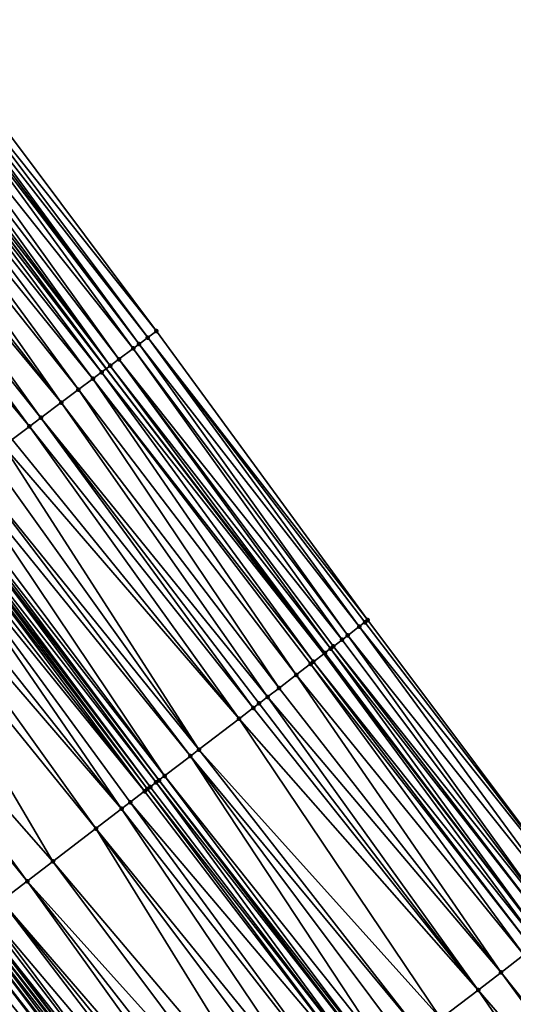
# Model space of a CAD drawing. Header units: feet. Extents: x 2004186 to 2014793, y 836912 to 864902.
# Tile 498 of 656: x 2007168 to 2007195, y 852262 to 852317. Entities that reach past the tile are written whole.
import ezdxf

# ---------------------------------------------------------------- set-up
doc = ezdxf.new("R2010")
doc.units = ezdxf.units.FT
doc.header["$LTSCALE"] = 100
doc.header["$MEASUREMENT"] = 0
for name, color, linetype, lineweight in [('EP_Travel Lane', 5, 'Continuous', 40), ('GPL_Skip Line', 2, 'Continuous', 40), ('Road Shots', 4, 'Continuous', 200), ('Road X-Section', 30, 'Continuous', 13)]:
    doc.layers.add(name, color=color, linetype=linetype, lineweight=lineweight)
doc.layers.add('I-77 SB_MM21-27-Surface-Border', color=7, linetype='Continuous')
doc.layers.add('I-77 SB_MM21-27-Surface-TIN', color=7, linetype='Continuous')

msp = doc.modelspace()

# ---------------------------------------------------------------- linework, layer by layer
at = {"layer": 'EP_Travel Lane'}
for points in [[(2007214.576057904, 852203.6635399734, 437.9141399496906), (2007202.278240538, 852219.5795358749, 438.050688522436), (2007190.132490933, 852235.4690993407, 438.1083880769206), (2007177.986796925, 852251.3585900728, 438.1884823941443), (2007165.841127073, 852267.2480492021, 438.2783200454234), (2007153.633143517, 852283.2535366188, 438.3588180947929), (2007141.654077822, 852299.2690866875, 438.4256654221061), (2007129.675011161, 852315.2846380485, 438.4920886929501), (2007117.695972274, 852331.3001522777, 438.5709600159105), (2007105.716917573, 852347.315687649, 438.6427364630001), (2007093.832098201, 852363.5804056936, 438.7356369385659), (2007082.036463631, 852379.7315499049, 438.798173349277), (2007070.240883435, 852395.8826196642, 438.8848433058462), (2007058.445256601, 852412.0337532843, 438.9508377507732), (2007046.706961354, 852428.372048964, 439.0449221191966), (2007035.053841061, 852444.626251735, 439.1202886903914), (2007023.400728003, 852460.880444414, 439.199071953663)], [(2007246.145901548, 852202.9269348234, 437.0806944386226), (2007233.741103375, 852218.6156544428, 437.1436066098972), (2007221.448139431, 852234.258770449, 437.2766588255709), (2007209.290980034, 852250.1393574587, 437.3813308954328), (2007197.133745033, 852266.020043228, 437.4555882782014), (2007184.976511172, 852281.9007275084, 437.5302831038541), (2007172.905763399, 852297.6969138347, 437.621815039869), (2007160.913285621, 852313.7024338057, 437.684617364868), (2007148.920804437, 852329.7079583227, 437.7458855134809), (2007136.928411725, 852345.713364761, 437.8467823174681), (2007124.9364487, 852361.7191698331, 437.9312006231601), (2007113.20897094, 852377.7548519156, 438.0108785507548), (2007101.402731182, 852393.8982299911, 438.075594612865), (2007089.596502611, 852410.0415927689, 438.145239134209), (2007077.790305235, 852426.1849128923, 438.2287000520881), (2007066.194967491, 852442.3457257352, 438.2838835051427), (2007054.552976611, 852458.6080466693, 438.3283688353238)]]:
    msp.add_polyline3d(points, dxfattribs=at)
at = {"layer": 'GPL_Skip Line'}
msp.add_polyline3d([(2007224.565206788, 852211.4563933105, 437.5843661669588), (2007212.292808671, 852227.2478656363, 437.6978340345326), (2007200.135654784, 852243.1284454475, 437.8047006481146), (2007187.978378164, 852259.0091855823, 437.8622266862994), (2007175.821181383, 852274.889821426, 437.9518490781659), (2007163.679047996, 852290.7819968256, 438.0152008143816), (2007151.686871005, 852306.7876408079, 438.0997817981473), (2007139.694610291, 852322.7933965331, 438.1468645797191), (2007127.702435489, 852338.7990375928, 438.232426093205), (2007115.710268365, 852354.8046684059, 438.3214261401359), (2007103.90233262, 852370.9467186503, 438.4013173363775), (2007092.096094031, 852387.090095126, 438.4665361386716), (2007080.28987076, 852403.2334506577, 438.5385390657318), (2007068.483676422, 852419.3767666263, 438.6233570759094), (2007056.814383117, 852435.6193597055, 438.6752667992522), (2007045.161990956, 852451.8740535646, 438.7574871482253), (2007033.509610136, 852468.1287316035, 438.845002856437)], dxfattribs=at)
at = {"layer": 'I-77 SB_MM21-27-Surface-Border', "color": 3, "linetype": 'ByBlock', "lineweight": -2}
msp.add_polyline3d([(2007056.214043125, 852459.7994650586, 438.1822470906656), (2007068.354014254, 852443.8944378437, 438.0692178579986), (2007080.105546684, 852427.8792449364, 437.9940760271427), (2007091.911731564, 852411.7359418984, 437.9050836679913), (2007104.202193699, 852395.9468641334, 437.8043375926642), (2007116.008447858, 852379.803466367, 437.7459950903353), (2007127.873178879, 852363.9207867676, 437.6558103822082), (2007138.105036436, 852346.595568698, 437.713169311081), (2007151.857479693, 852331.9095697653, 437.4628300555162), (2007163.689694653, 852315.7838750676, 437.4211709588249), (2007175.681911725, 852299.778177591, 437.3545356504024), (2007187.41253059, 852283.7667933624, 437.2963542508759), (2007199.410939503, 852267.7645581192, 437.2148276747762), (2007211.25062285, 852251.6406420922, 437.1663906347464), (2007223.090304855, 852235.5167278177, 437.1173897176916), (2007235.760482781, 852220.19171268, 436.9675541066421), (2007248.533332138, 852204.7903650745, 436.853076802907)], dxfattribs=at)
at = {"layer": 'I-77 SB_MM21-27-Surface-TIN', "color": 128, "linetype": 'ByBlock', "lineweight": -2}
for points in [[(2007163.689694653, 852315.7838750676, 437.4211709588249), (2007163.209616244, 852315.4239796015, 437.4637839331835), (2007175.681911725, 852299.778177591, 437.3545356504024)], [(2007163.209616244, 852315.4239796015, 437.4637839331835), (2007162.889574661, 852315.1840350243, 437.4969798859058), (2007175.201842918, 852299.4182693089, 437.4014495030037)], [(2007163.209616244, 852315.4239796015, 437.4637839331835), (2007175.201842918, 852299.4182693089, 437.4014495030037), (2007175.681911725, 852299.778177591, 437.3545356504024)], [(2007162.569491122, 852314.9441464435, 437.5113850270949), (2007161.92940607, 852314.4642598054, 437.5769327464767), (2007174.401724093, 852298.8184277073, 437.4777817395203)], [(2007162.729535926, 852315.0640866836, 437.5055417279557), (2007162.569491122, 852314.9441464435, 437.5113850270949), (2007174.721761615, 852299.0583777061, 437.4427662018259)], [(2007162.569491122, 852314.9441464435, 437.5113850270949), (2007174.401724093, 852298.8184277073, 437.4777817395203), (2007174.721761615, 852299.0583777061, 437.4427662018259)], [(2007162.889574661, 852315.1840350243, 437.4969798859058), (2007162.729535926, 852315.0640866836, 437.5055417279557), (2007174.721761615, 852299.0583777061, 437.4427662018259)], [(2007162.889574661, 852315.1840350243, 437.4969798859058), (2007174.721761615, 852299.0583777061, 437.4427662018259), (2007175.201842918, 852299.4182693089, 437.4014495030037)], [(2007161.92940607, 852314.4642598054, 437.5769327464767), (2007161.449360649, 852314.1043203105, 437.6343204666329), (2007173.601618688, 852298.2185681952, 437.5601242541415)], [(2007161.92940607, 852314.4642598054, 437.5769327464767), (2007173.601618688, 852298.2185681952, 437.5601242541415), (2007174.401724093, 852298.8184277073, 437.4777817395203)], [(2007160.64923696, 852313.504485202, 437.7084734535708), (2007172.905763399, 852297.6969138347, 437.621815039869), (2007160.913285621, 852313.7024338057, 437.684617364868)], [(2007161.12931367, 852313.864382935, 437.6650998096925), (2007160.913285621, 852313.7024338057, 437.684617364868), (2007173.121542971, 852297.8586691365, 437.6039429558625)], [(2007173.121542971, 852297.8586691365, 437.6039429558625), (2007160.913285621, 852313.7024338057, 437.684617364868), (2007172.905763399, 852297.6969138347, 437.621815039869)], [(2007161.449360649, 852314.1043203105, 437.6343204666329), (2007161.12931367, 852313.864382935, 437.6650998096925), (2007173.121542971, 852297.8586691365, 437.6039429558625)], [(2007161.449360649, 852314.1043203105, 437.6343204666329), (2007173.121542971, 852297.8586691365, 437.6039429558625), (2007173.601618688, 852298.2185681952, 437.5601242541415)], [(2007160.169132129, 852313.1446250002, 437.7392526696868), (2007159.528970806, 852312.6648401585, 437.7706401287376), (2007172.161356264, 852297.1389180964, 437.6757824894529)], [(2007160.64923696, 852313.504485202, 437.7084734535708), (2007160.169132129, 852313.1446250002, 437.7392526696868), (2007172.641458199, 852297.4987821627, 437.6437062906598)], [(2007160.169132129, 852313.1446250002, 437.7392526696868), (2007172.161356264, 852297.1389180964, 437.6757824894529), (2007172.641458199, 852297.4987821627, 437.6437062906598)], [(2007160.64923696, 852313.504485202, 437.7084734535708), (2007172.641458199, 852297.4987821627, 437.6437062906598), (2007172.905763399, 852297.6969138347, 437.621815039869)], [(2007159.528970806, 852312.6648401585, 437.7706401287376), (2007158.888804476, 852312.1850620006, 437.7997847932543), (2007171.36115789, 852296.5391826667, 437.7164863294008)], [(2007159.528970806, 852312.6648401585, 437.7706401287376), (2007171.36115789, 852296.5391826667, 437.7164863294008), (2007172.161356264, 852297.1389180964, 437.6757824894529)], [(2007158.888804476, 852312.1850620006, 437.7997847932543), (2007158.08860072, 852311.5853337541, 437.8380778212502), (2007170.400897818, 852295.819529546, 437.7554668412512)], [(2007158.888804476, 852312.1850620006, 437.7997847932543), (2007170.400897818, 852295.819529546, 437.7554668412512), (2007171.36115789, 852296.5391826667, 437.7164863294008)], [(2007158.08860072, 852311.5853337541, 437.8380778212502), (2007157.608479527, 852311.2254953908, 437.8615285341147), (2007170.400897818, 852295.819529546, 437.7554668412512)], [(2007157.608479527, 852311.2254953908, 437.8615285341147), (2007156.808254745, 852310.6257952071, 437.8904044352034), (2007169.280597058, 852294.9799306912, 437.8021343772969)], [(2007157.608479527, 852311.2254953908, 437.8615285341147), (2007169.280597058, 852294.9799306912, 437.8021343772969), (2007170.400897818, 852295.819529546, 437.7554668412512)], [(2007156.808254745, 852310.6257952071, 437.8904044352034), (2007155.847995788, 852309.9061405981, 437.9298838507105), (2007168.640413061, 852294.5001761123, 437.8233668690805)], [(2007156.808254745, 852310.6257952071, 437.8904044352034), (2007168.640413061, 852294.5001761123, 437.8233668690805), (2007169.280597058, 852294.9799306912, 437.8021343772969)], [(2007155.847995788, 852309.9061405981, 437.9298838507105), (2007167.680154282, 852293.7805212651, 437.8629266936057), (2007168.640413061, 852294.5001761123, 437.8233668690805)], [(2007175.201842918, 852299.4182693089, 437.4014495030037), (2007174.721761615, 852299.0583777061, 437.4427662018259), (2007186.936218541, 852283.4019278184, 437.341289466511)], [(2007175.681911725, 852299.778177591, 437.3545356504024), (2007175.201842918, 852299.4182693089, 437.4014495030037), (2007187.41253059, 852283.7667933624, 437.2963542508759)], [(2007175.201842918, 852299.4182693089, 437.4014495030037), (2007187.253765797, 852283.6451638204, 437.3137005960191), (2007187.41253059, 852283.7667933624, 437.2963542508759)], [(2007175.201842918, 852299.4182693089, 437.4014495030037), (2007186.936218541, 852283.4019278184, 437.341289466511), (2007187.253765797, 852283.6451638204, 437.3137005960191)], [(2007174.721761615, 852299.0583777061, 437.4427662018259), (2007174.401724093, 852298.8184277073, 437.4777817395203), (2007186.301131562, 852282.9154459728, 437.3994961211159)], [(2007174.721761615, 852299.0583777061, 437.4427662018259), (2007186.301131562, 852282.9154459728, 437.3994961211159), (2007186.936218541, 852283.4019278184, 437.341289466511)], [(2007174.401724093, 852298.8184277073, 437.4777817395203), (2007173.601618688, 852298.2185681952, 437.5601242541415), (2007185.983592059, 852282.6721998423, 437.430202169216)], [(2007174.401724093, 852298.8184277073, 437.4777817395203), (2007185.983592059, 852282.6721998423, 437.430202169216), (2007186.301131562, 852282.9154459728, 437.3994961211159)], [(2007173.121542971, 852297.8586691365, 437.6039429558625), (2007172.905763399, 852297.6969138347, 437.621815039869), (2007185.030982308, 852281.942450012, 437.5258406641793)], [(2007173.601618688, 852298.2185681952, 437.5601242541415), (2007173.121542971, 852297.8586691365, 437.6039429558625), (2007185.348536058, 852282.1856775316, 437.5008622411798)], [(2007173.121542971, 852297.8586691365, 437.6039429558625), (2007185.030982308, 852281.942450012, 437.5258406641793), (2007185.348536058, 852282.1856775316, 437.5008622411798)], [(2007173.601618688, 852298.2185681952, 437.5601242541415), (2007185.507304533, 852282.3073022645, 437.4849959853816), (2007185.983592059, 852282.6721998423, 437.430202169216)], [(2007173.601618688, 852298.2185681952, 437.5601242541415), (2007185.348536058, 852282.1856775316, 437.5008622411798), (2007185.507304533, 852282.3073022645, 437.4849959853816)], [(2007172.641458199, 852297.4987821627, 437.6437062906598), (2007172.161356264, 852297.1389180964, 437.6757824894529), (2007184.395879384, 852281.4559889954, 437.5776370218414)], [(2007172.641458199, 852297.4987821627, 437.6437062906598), (2007184.976511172, 852281.9007275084, 437.5302831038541), (2007172.905763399, 852297.6969138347, 437.621815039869)], [(2007172.641458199, 852297.4987821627, 437.6437062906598), (2007184.395879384, 852281.4559889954, 437.5776370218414), (2007184.976511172, 852281.9007275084, 437.5302831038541)], [(2007185.030982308, 852281.942450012, 437.5258406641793), (2007172.905763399, 852297.6969138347, 437.621815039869), (2007184.976511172, 852281.9007275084, 437.5302831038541)], [(2007172.161356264, 852297.1389180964, 437.6757824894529), (2007171.36115789, 852296.5391826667, 437.7164863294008), (2007183.443160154, 852280.7263821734, 437.6292636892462)], [(2007172.161356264, 852297.1389180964, 437.6757824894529), (2007184.23709645, 852281.3343831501, 437.5876904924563), (2007184.395879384, 852281.4559889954, 437.5776370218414)], [(2007172.161356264, 852297.1389180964, 437.6757824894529), (2007183.443160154, 852280.7263821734, 437.6292636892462), (2007184.23709645, 852281.3343831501, 437.5876904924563)], [(2007171.36115789, 852296.5391826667, 437.7164863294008), (2007170.400897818, 852295.819529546, 437.7554668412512), (2007182.490437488, 852279.9967798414, 437.6795084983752)], [(2007171.36115789, 852296.5391826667, 437.7164863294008), (2007182.490437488, 852279.9967798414, 437.6795084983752), (2007183.443160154, 852280.7263821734, 437.6292636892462)], [(2007170.400897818, 852295.819529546, 437.7554668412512), (2007169.280597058, 852294.9799306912, 437.8021343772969), (2007181.855265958, 852279.5104084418, 437.7037246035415)], [(2007170.400897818, 852295.819529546, 437.7554668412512), (2007181.855265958, 852279.5104084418, 437.7037246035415), (2007182.490437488, 852279.9967798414, 437.6795084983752)], [(2007168.640413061, 852294.5001761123, 437.8233668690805), (2007167.680154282, 852293.7805212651, 437.8629266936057), (2007180.267343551, 852278.2944715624, 437.7668440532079)], [(2007169.280597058, 852294.9799306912, 437.8021343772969), (2007168.640413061, 852294.5001761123, 437.8233668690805), (2007181.061307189, 852278.902436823, 437.7362627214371)], [(2007168.640413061, 852294.5001761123, 437.8233668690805), (2007180.267343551, 852278.2944715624, 437.7668440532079), (2007181.061307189, 852278.902436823, 437.7362627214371)], [(2007169.280597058, 852294.9799306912, 437.8021343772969), (2007181.37889569, 852279.1456189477, 437.725254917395), (2007181.855265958, 852279.5104084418, 437.7037246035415)], [(2007169.280597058, 852294.9799306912, 437.8021343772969), (2007181.061307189, 852278.902436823, 437.7362627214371), (2007181.37889569, 852279.1456189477, 437.725254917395)], [(2007167.200020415, 852293.420699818, 437.8807011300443), (2007166.399805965, 852292.8209858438, 437.9142050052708), (2007178.0442591, 852276.5921508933, 437.8579926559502)], [(2007167.680154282, 852293.7805212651, 437.8629266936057), (2007167.200020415, 852293.420699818, 437.8807011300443), (2007180.267343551, 852278.2944715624, 437.7668440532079)], [(2007167.200020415, 852293.420699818, 437.8807011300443), (2007178.0442591, 852276.5921508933, 437.8579926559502), (2007180.267343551, 852278.2944715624, 437.7668440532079)], [(2007166.399805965, 852292.8209858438, 437.9142050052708), (2007165.439550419, 852292.1013266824, 437.9552125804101), (2007178.0442591, 852276.5921508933, 437.8579926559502)], [(2007165.439550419, 852292.1013266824, 437.9552125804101), (2007164.959415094, 852291.74150718, 437.9723342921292), (2007177.567893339, 852276.227355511, 437.8813350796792)], [(2007165.439550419, 852292.1013266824, 437.9552125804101), (2007177.567893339, 852276.227355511, 437.8813350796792), (2007178.0442591, 852276.5921508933, 437.8579926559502)], [(2007164.959415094, 852291.74150718, 437.9723342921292), (2007164.159195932, 852291.1417994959, 438.0037274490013), (2007176.138772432, 852275.133000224, 437.9418650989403)], [(2007164.959415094, 852291.74150718, 437.9723342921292), (2007176.138772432, 852275.133000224, 437.9418650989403), (2007177.567893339, 852276.227355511, 437.8813350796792)], [(2007163.358952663, 852290.5421239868, 438.0243235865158), (2007175.662378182, 852274.7682420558, 437.9537546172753), (2007163.679047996, 852290.7819968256, 438.0152008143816)], [(2007163.839095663, 852290.9019332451, 438.0106394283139), (2007163.679047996, 852290.7819968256, 438.0152008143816), (2007175.821181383, 852274.889821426, 437.9518490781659)], [(2007175.662378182, 852274.7682420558, 437.9537546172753), (2007175.821181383, 852274.889821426, 437.9518490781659), (2007163.679047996, 852290.7819968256, 438.0152008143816)], [(2007164.159195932, 852291.1417994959, 438.0037274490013), (2007163.839095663, 852290.9019332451, 438.0106394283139), (2007176.138772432, 852275.133000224, 437.9418650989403)], [(2007163.839095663, 852290.9019332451, 438.0106394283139), (2007175.821181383, 852274.889821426, 437.9518490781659), (2007176.138772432, 852275.133000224, 437.9418650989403)], [(2007163.038847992, 852290.3022636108, 438.029264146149), (2007162.718772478, 852290.0623643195, 438.0472635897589), (2007175.027179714, 852274.2819058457, 437.9671409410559)], [(2007163.19889573, 852290.4221999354, 438.024734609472), (2007163.038847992, 852290.3022636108, 438.029264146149), (2007175.18596802, 852274.4035046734, 437.9592471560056)], [(2007163.038847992, 852290.3022636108, 438.029264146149), (2007175.027179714, 852274.2819058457, 437.9671409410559), (2007175.18596802, 852274.4035046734, 437.9592471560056)], [(2007163.358952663, 852290.5421239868, 438.0243235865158), (2007163.19889573, 852290.4221999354, 438.024734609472), (2007175.344763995, 852274.5250934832, 437.9544365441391)], [(2007163.19889573, 852290.4221999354, 438.024734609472), (2007175.18596802, 852274.4035046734, 437.9592471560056), (2007175.344763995, 852274.5250934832, 437.9544365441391)], [(2007163.358952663, 852290.5421239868, 438.0243235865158), (2007175.344763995, 852274.5250934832, 437.9544365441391), (2007175.662378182, 852274.7682420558, 437.9537546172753)], [(2007162.398688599, 852289.8224761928, 438.0615164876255), (2007161.278373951, 852288.9828958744, 438.101963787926), (2007173.756847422, 852273.3091489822, 438.0199014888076)], [(2007162.718772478, 852290.0623643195, 438.0472635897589), (2007162.398688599, 852289.8224761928, 438.0615164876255), (2007175.027179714, 852274.2819058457, 437.9671409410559)], [(2007162.398688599, 852289.8224761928, 438.0615164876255), (2007174.233228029, 852273.6739249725, 438.0025271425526), (2007175.027179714, 852274.2819058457, 437.9671409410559)], [(2007162.398688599, 852289.8224761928, 438.0615164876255), (2007173.756847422, 852273.3091489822, 438.0199014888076), (2007174.233228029, 852273.6739249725, 438.0025271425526)], [(2007160.638196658, 852288.5031323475, 438.1261990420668), (2007159.677938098, 852287.7834772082, 438.1658568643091), (2007172.327710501, 852272.2148146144, 438.0739934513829)], [(2007161.278373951, 852288.9828958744, 438.101963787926), (2007160.638196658, 852288.5031323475, 438.1261990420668), (2007173.756847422, 852273.3091489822, 438.0199014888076)], [(2007160.638196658, 852288.5031323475, 438.1261990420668), (2007172.327710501, 852272.2148146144, 438.0739934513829), (2007173.756847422, 852273.3091489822, 438.0199014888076)], [(2007159.677938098, 852287.7834772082, 438.1658568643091), (2007156.637085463, 852285.5046144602, 438.2762744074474), (2007169.945806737, 852270.3909356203, 438.1605708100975)], [(2007159.677938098, 852287.7834772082, 438.1658568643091), (2007169.945806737, 852270.3909356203, 438.1605708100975), (2007172.327710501, 852272.2148146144, 438.0739934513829)], [(2007156.637085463, 852285.5046144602, 438.2762744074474), (2007155.836864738, 852284.904908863, 438.30696726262), (2007168.516666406, 852269.2966057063, 438.2132920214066)], [(2007156.637085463, 852285.5046144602, 438.2762744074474), (2007168.516666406, 852269.2966057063, 438.2132920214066), (2007169.945806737, 852270.3909356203, 438.1605708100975)], [(2007155.836864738, 852284.904908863, 438.30696726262), (2007167.087516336, 852268.2022885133, 438.262098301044), (2007168.516666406, 852269.2966057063, 438.2132920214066)], [(2007199.410939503, 852267.7645581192, 437.2148276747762), (2007187.253765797, 852283.6451638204, 437.3137005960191), (2007186.936218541, 852283.4019278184, 437.341289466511)], [(2007199.410939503, 852267.7645581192, 437.2148276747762), (2007187.41253059, 852283.7667933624, 437.2963542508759), (2007187.253765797, 852283.6451638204, 437.3137005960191)], [(2007198.775870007, 852267.2780534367, 437.280061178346), (2007186.936218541, 852283.4019278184, 437.341289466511), (2007186.301131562, 852282.9154459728, 437.3994961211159)], [(2007199.410939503, 852267.7645581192, 437.2148276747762), (2007186.936218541, 852283.4019278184, 437.341289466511), (2007198.775870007, 852267.2780534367, 437.280061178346)], [(2007197.982059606, 852266.6698880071, 437.3722440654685), (2007185.983592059, 852282.6721998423, 437.430202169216), (2007185.507304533, 852282.3073022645, 437.4849959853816)], [(2007197.982059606, 852266.6698880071, 437.3722440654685), (2007186.301131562, 852282.9154459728, 437.3994961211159), (2007185.983592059, 852282.6721998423, 437.430202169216)], [(2007198.775870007, 852267.2780534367, 437.280061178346), (2007186.301131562, 852282.9154459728, 437.3994961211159), (2007197.982059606, 852266.6698880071, 437.3722440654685)], [(2007185.348536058, 852282.1856775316, 437.5008622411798), (2007185.030982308, 852281.942450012, 437.5258406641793), (2007197.133745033, 852266.020043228, 437.4555882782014)], [(2007197.664529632, 852266.4266294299, 437.4067799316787), (2007185.507304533, 852282.3073022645, 437.4849959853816), (2007185.348536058, 852282.1856775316, 437.5008622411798)], [(2007197.664529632, 852266.4266294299, 437.4067799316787), (2007185.348536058, 852282.1856775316, 437.5008622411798), (2007197.133745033, 852266.020043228, 437.4555882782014)], [(2007197.982059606, 852266.6698880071, 437.3722440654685), (2007185.507304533, 852282.3073022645, 437.4849959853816), (2007197.664529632, 852266.4266294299, 437.4067799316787)], [(2007196.553115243, 852265.5753021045, 437.5037444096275), (2007184.395879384, 852281.4559889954, 437.5776370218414), (2007184.23709645, 852281.3343831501, 437.5876904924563)], [(2007196.870671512, 852265.818526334, 437.479779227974), (2007184.976511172, 852281.9007275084, 437.5302831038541), (2007184.395879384, 852281.4559889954, 437.5776370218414)], [(2007196.870671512, 852265.818526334, 437.479779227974), (2007184.395879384, 852281.4559889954, 437.5776370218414), (2007196.553115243, 852265.5753021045, 437.5037444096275)], [(2007185.030982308, 852281.942450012, 437.5258406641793), (2007184.976511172, 852281.9007275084, 437.5302831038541), (2007197.133745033, 852266.020043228, 437.4555882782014)], [(2007196.870671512, 852265.818526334, 437.479779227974), (2007197.133745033, 852266.020043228, 437.4555882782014), (2007184.976511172, 852281.9007275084, 437.5302831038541)], [(2007196.07675586, 852265.2104983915, 437.5296495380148), (2007184.23709645, 852281.3343831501, 437.5876904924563), (2007183.443160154, 852280.7263821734, 437.6292636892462)], [(2007196.553115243, 852265.5753021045, 437.5037444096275), (2007184.23709645, 852281.3343831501, 437.5876904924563), (2007196.07675586, 852265.2104983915, 437.5296495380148)], [(2007183.443160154, 852280.7263821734, 437.6292636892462), (2007182.490437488, 852279.9967798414, 437.6795084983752), (2007194.806439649, 852264.2377205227, 437.5888718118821)], [(2007196.07675586, 852265.2104983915, 437.5296495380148), (2007183.443160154, 852280.7263821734, 437.6292636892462), (2007194.806439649, 852264.2377205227, 437.5888718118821)], [(2007182.490437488, 852279.9967798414, 437.6795084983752), (2007181.855265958, 852279.5104084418, 437.7037246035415), (2007194.806439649, 852264.2377205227, 437.5888718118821)], [(2007181.855265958, 852279.5104084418, 437.7037246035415), (2007181.37889569, 852279.1456189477, 437.725254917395), (2007193.536107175, 852263.264963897, 437.6415563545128)], [(2007181.855265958, 852279.5104084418, 437.7037246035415), (2007193.536107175, 852263.264963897, 437.6415563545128), (2007194.806439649, 852264.2377205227, 437.5888718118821)], [(2007181.061307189, 852278.902436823, 437.7362627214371), (2007180.267343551, 852278.2944715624, 437.7668440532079), (2007193.536107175, 852263.264963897, 437.6415563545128)], [(2007181.37889569, 852279.1456189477, 437.725254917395), (2007181.061307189, 852278.902436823, 437.7362627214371), (2007193.536107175, 852263.264963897, 437.6415563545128)], [(2007180.267343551, 852278.2944715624, 437.7668440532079), (2007178.0442591, 852276.5921508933, 437.8579926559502), (2007191.471812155, 852261.684240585, 437.7252591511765)], [(2007180.267343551, 852278.2944715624, 437.7668440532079), (2007191.471812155, 852261.684240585, 437.7252591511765), (2007193.536107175, 852263.264963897, 437.6415563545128)], [(2007178.0442591, 852276.5921508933, 437.8579926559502), (2007177.567893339, 852276.227355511, 437.8813350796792), (2007190.360277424, 852260.8330704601, 437.7738439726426)], [(2007178.0442591, 852276.5921508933, 437.8579926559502), (2007190.360277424, 852260.8330704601, 437.7738439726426), (2007191.471812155, 852261.684240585, 437.7252591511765)], [(2007177.567893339, 852276.227355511, 437.8813350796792), (2007176.138772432, 852275.133000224, 437.9418650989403), (2007188.613564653, 852259.4955374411, 437.8440258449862)], [(2007177.567893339, 852276.227355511, 437.8813350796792), (2007189.56631725, 852260.2251006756, 437.8058157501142), (2007190.360277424, 852260.8330704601, 437.7738439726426)], [(2007177.567893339, 852276.227355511, 437.8813350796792), (2007188.613564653, 852259.4955374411, 437.8440258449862), (2007189.56631725, 852260.2251006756, 437.8058157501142)], [(2007175.662378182, 852274.7682420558, 437.9537546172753), (2007187.978378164, 852259.0091855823, 437.8622266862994), (2007175.821181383, 852274.889821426, 437.9518490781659)], [(2007176.138772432, 852275.133000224, 437.9418650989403), (2007175.821181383, 852274.889821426, 437.9518490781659), (2007188.137178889, 852259.1307681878, 437.8593258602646)], [(2007188.137178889, 852259.1307681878, 437.8593258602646), (2007175.821181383, 852274.889821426, 437.9518490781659), (2007187.978378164, 852259.0091855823, 437.8622266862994)], [(2007176.138772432, 852275.133000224, 437.9418650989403), (2007188.137178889, 852259.1307681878, 437.8593258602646), (2007188.613564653, 852259.4955374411, 437.8440258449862)], [(2007175.18596802, 852274.4035046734, 437.9592471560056), (2007175.027179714, 852274.2819058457, 437.9671409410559), (2007187.184381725, 852258.4012631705, 437.8796191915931)], [(2007175.344763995, 852274.5250934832, 437.9544365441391), (2007175.18596802, 852274.4035046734, 437.9592471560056), (2007187.50197599, 852258.6444377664, 437.8709291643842)], [(2007175.18596802, 852274.4035046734, 437.9592471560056), (2007187.184381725, 852258.4012631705, 437.8796191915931), (2007187.50197599, 852258.6444377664, 437.8709291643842)], [(2007175.662378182, 852274.7682420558, 437.9537546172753), (2007175.344763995, 852274.5250934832, 437.9544365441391), (2007187.50197599, 852258.6444377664, 437.8709291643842)], [(2007175.662378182, 852274.7682420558, 437.9537546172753), (2007187.50197599, 852258.6444377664, 437.8709291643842), (2007187.978378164, 852259.0091855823, 437.8622266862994)], [(2007175.027179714, 852274.2819058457, 437.9671409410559), (2007174.233228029, 852273.6739249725, 438.0025271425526), (2007187.184381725, 852258.4012631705, 437.8796191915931)], [(2007173.756847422, 852273.3091489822, 438.0199014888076), (2007172.327710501, 852272.2148146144, 438.0739934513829), (2007184.961269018, 852256.6989794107, 437.9594036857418)], [(2007174.233228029, 852273.6739249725, 438.0025271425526), (2007173.756847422, 852273.3091489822, 438.0199014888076), (2007186.072831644, 852257.5501130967, 437.9220331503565)], [(2007173.756847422, 852273.3091489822, 438.0199014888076), (2007184.961269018, 852256.6989794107, 437.9594036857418), (2007186.072831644, 852257.5501130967, 437.9220331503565)], [(2007174.233228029, 852273.6739249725, 438.0025271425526), (2007186.072831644, 852257.5501130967, 437.9220331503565), (2007187.184381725, 852258.4012631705, 437.8796191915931)], [(2007172.327710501, 852272.2148146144, 438.0739934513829), (2007169.945806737, 852270.3909356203, 438.1605708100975), (2007182.896953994, 852255.1182822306, 438.0350643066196)], [(2007172.327710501, 852272.2148146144, 438.0739934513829), (2007184.326096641, 852256.2126091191, 437.9832774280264), (2007184.961269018, 852256.6989794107, 437.9594036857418)], [(2007172.327710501, 852272.2148146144, 438.0739934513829), (2007182.896953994, 852255.1182822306, 438.0350643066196), (2007184.326096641, 852256.2126091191, 437.9832774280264)], [(2007169.945806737, 852270.3909356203, 438.1605708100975), (2007168.516666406, 852269.2966057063, 438.2132920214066), (2007181.944196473, 852254.3887254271, 438.0712951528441)], [(2007169.945806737, 852270.3909356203, 438.1605708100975), (2007181.944196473, 852254.3887254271, 438.0712951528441), (2007182.896953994, 852255.1182822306, 438.0350643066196)], [(2007168.516666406, 852269.2966057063, 438.2132920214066), (2007167.087516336, 852268.2022885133, 438.262098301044), (2007180.197475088, 852253.0512036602, 438.1380141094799)], [(2007168.516666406, 852269.2966057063, 438.2132920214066), (2007180.832637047, 852253.537587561, 438.1099521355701), (2007181.944196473, 852254.3887254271, 438.0712951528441)], [(2007168.516666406, 852269.2966057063, 438.2132920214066), (2007180.197475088, 852253.0512036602, 438.1380141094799), (2007180.832637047, 852253.537587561, 438.1099521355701)], [(2007167.087516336, 852268.2022885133, 438.262098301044), (2007166.293519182, 852267.5943670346, 438.2792054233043), (2007179.244700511, 852252.321669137, 438.1673881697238)], [(2007167.087516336, 852268.2022885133, 438.262098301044), (2007179.721095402, 852252.6864264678, 438.1557574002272), (2007180.197475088, 852253.0512036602, 438.1380141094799)], [(2007167.087516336, 852268.2022885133, 438.262098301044), (2007179.244700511, 852252.321669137, 438.1673881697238), (2007179.721095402, 852252.6864264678, 438.1557574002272)], [(2007165.817092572, 852267.2296511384, 438.2780854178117), (2007165.658284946, 852267.1080775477, 438.2782122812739), (2007177.974290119, 852251.3490142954, 438.1887478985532)], [(2007165.817092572, 852267.2296511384, 438.2780854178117), (2007177.986796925, 852251.3585900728, 438.1884823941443), (2007165.841127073, 852267.2480492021, 438.2783200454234)], [(2007165.817092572, 852267.2296511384, 438.2780854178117), (2007177.974290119, 852251.3490142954, 438.1887478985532), (2007177.986796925, 852251.3585900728, 438.1884823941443)], [(2007166.134716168, 852267.4727874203, 438.28118609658), (2007165.841127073, 852267.2480492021, 438.2783200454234), (2007178.291889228, 852251.5921825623, 438.1820056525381)], [(2007178.291889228, 852251.5921825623, 438.1820056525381), (2007165.841127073, 852267.2480492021, 438.2783200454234), (2007177.986796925, 852251.3585900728, 438.1884823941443)], [(2007166.293519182, 852267.5943670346, 438.2792054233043), (2007166.134716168, 852267.4727874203, 438.28118609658), (2007178.291889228, 852251.5921825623, 438.1820056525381)], [(2007166.293519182, 852267.5943670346, 438.2792054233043), (2007178.291889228, 852251.5921825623, 438.1820056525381), (2007179.244700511, 852252.321669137, 438.1673881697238)], [(2007165.34069668, 852266.8648951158, 438.2893146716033), (2007165.023106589, 852266.6217150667, 438.299683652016), (2007177.33915716, 852250.8625925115, 438.2284687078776)], [(2007165.499487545, 852266.9864906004, 438.2824498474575), (2007165.34069668, 852266.8648951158, 438.2893146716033), (2007177.497946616, 852250.9841898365, 438.2210377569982)], [(2007165.34069668, 852266.8648951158, 438.2893146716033), (2007177.33915716, 852250.8625925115, 438.2284687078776), (2007177.497946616, 852250.9841898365, 438.2210377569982)], [(2007165.658284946, 852267.1080775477, 438.2782122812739), (2007165.499487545, 852266.9864906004, 438.2824498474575), (2007177.815502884, 852251.2274140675, 438.1970721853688)], [(2007165.499487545, 852266.9864906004, 438.2824498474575), (2007177.497946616, 852250.9841898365, 438.2210377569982), (2007177.815502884, 852251.2274140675, 438.1970721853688)], [(2007165.658284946, 852267.1080775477, 438.2782122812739), (2007177.815502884, 852251.2274140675, 438.1970721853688), (2007177.974290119, 852251.3490142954, 438.1887478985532)], [(2007164.546698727, 852266.2569746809, 438.3061005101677), (2007164.22909515, 852266.0138122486, 438.311047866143), (2007176.227553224, 852250.0115127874, 438.2492320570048)], [(2007165.023106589, 852266.6217150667, 438.299683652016), (2007164.546698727, 852266.2569746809, 438.3061005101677), (2007177.180360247, 852250.741004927, 438.2329019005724)], [(2007164.546698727, 852266.2569746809, 438.3061005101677), (2007176.227553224, 852250.0115127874, 438.2492320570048), (2007177.180360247, 852250.741004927, 438.2329019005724)], [(2007165.023106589, 852266.6217150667, 438.299683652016), (2007177.180360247, 852250.741004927, 438.2329019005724), (2007177.33915716, 852250.8625925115, 438.2284687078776)], [(2007164.22909515, 852266.0138122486, 438.311047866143), (2007163.593907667, 852265.5274616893, 438.3288501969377), (2007176.227553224, 852250.0115127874, 438.2492320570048)], [(2007162.958706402, 852265.0411291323, 438.3411122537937), (2007162.323513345, 852264.5547858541, 438.3566737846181), (2007174.79836774, 852248.9172418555, 438.2837979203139)], [(2007163.593907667, 852265.5274616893, 438.3288501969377), (2007162.958706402, 852265.0411291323, 438.3411122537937), (2007175.592364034, 852249.5251644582, 438.2663466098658)], [(2007162.958706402, 852265.0411291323, 438.3411122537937), (2007174.79836774, 852248.9172418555, 438.2837979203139), (2007175.592364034, 852249.5251644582, 438.2663466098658)], [(2007163.593907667, 852265.5274616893, 438.3288501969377), (2007175.592364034, 852249.5251644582, 438.2663466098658), (2007176.227553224, 852250.0115127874, 438.2492320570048)], [(2007196.07675586, 852265.2104983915, 437.5296495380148), (2007194.806439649, 852264.2377205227, 437.5888718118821), (2007207.281253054, 852248.6002300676, 437.4995481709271)], [(2007206.646090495, 852248.1138469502, 437.5273690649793), (2007194.806439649, 852264.2377205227, 437.5888718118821), (2007193.536107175, 852263.264963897, 437.6415563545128)], [(2007207.281253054, 852248.6002300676, 437.4995481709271), (2007194.806439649, 852264.2377205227, 437.5888718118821), (2007206.646090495, 852248.1138469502, 437.5273690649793)], [(2007204.899392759, 852246.776294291, 437.6035953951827), (2007193.536107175, 852263.264963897, 437.6415563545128), (2007191.471812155, 852261.684240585, 437.7252591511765)], [(2007206.646090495, 852248.1138469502, 437.5273690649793), (2007193.536107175, 852263.264963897, 437.6415563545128), (2007204.899392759, 852246.776294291, 437.6035953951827)]]:
    msp.add_3dface(points, dxfattribs=at)
at = {"layer": 'Road Shots', "lineweight": 100}
for p in [(2007175.201842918, 852299.4182693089, 437.4014495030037), (2007175.681911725, 852299.778177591, 437.3545356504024), (2007174.721761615, 852299.0583777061, 437.4427662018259), (2007174.401724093, 852298.8184277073, 437.4777817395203), (2007173.121542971, 852297.8586691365, 437.6039429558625), (2007173.601618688, 852298.2185681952, 437.5601242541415), (2007172.641458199, 852297.4987821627, 437.6437062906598), (2007172.161356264, 852297.1389180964, 437.6757824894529), (2007171.36115789, 852296.5391826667, 437.7164863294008), (2007170.400897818, 852295.819529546, 437.7554668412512), (2007168.640413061, 852294.5001761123, 437.8233668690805), (2007169.280597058, 852294.9799306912, 437.8021343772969), (2007187.253765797, 852283.6451638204, 437.3137005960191), (2007187.41253059, 852283.7667933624, 437.2963542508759), (2007186.936218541, 852283.4019278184, 437.341289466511), (2007185.983592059, 852282.6721998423, 437.430202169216), (2007186.301131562, 852282.9154459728, 437.3994961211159), (2007185.348536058, 852282.1856775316, 437.5008622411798), (2007185.507304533, 852282.3073022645, 437.4849959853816), (2007184.395879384, 852281.4559889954, 437.5776370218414), (2007185.030982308, 852281.942450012, 437.5258406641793), (2007184.23709645, 852281.3343831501, 437.5876904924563), (2007183.443160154, 852280.7263821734, 437.6292636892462), (2007182.490437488, 852279.9967798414, 437.6795084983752), (2007181.855265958, 852279.5104084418, 437.7037246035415), (2007181.061307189, 852278.902436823, 437.7362627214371), (2007181.37889569, 852279.1456189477, 437.725254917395), (2007180.267343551, 852278.2944715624, 437.7668440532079), (2007178.0442591, 852276.5921508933, 437.8579926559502), (2007177.567893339, 852276.227355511, 437.8813350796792), (2007175.821181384, 852274.889821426, 437.9518490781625), (2007176.138772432, 852275.133000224, 437.9418650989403), (2007175.18596802, 852274.4035046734, 437.9592471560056), (2007175.344763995, 852274.5250934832, 437.9544365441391), (2007175.662378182, 852274.7682420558, 437.9537546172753), (2007175.027179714, 852274.2819058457, 437.9671409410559), (2007173.756847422, 852273.3091489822, 438.0199014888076), (2007174.233228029, 852273.6739249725, 438.0025271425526), (2007172.327710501, 852272.2148146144, 438.0739934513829), (2007169.945806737, 852270.3909356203, 438.1605708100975), (2007168.516666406, 852269.2966057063, 438.2132920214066), (2007194.806439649, 852264.2377205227, 437.5888718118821), (2007193.536107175, 852263.264963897, 437.6415563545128)]:
    msp.add_point(p, dxfattribs=at)
at = {"layer": 'Road X-Section', "extrusion": (-0.5996099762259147, 0.8002837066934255, 0.003723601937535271), "elevation": -521439.30868418, "flags": 128}
msp.add_lwpolyline([(-2117339.92339256, 2380.101792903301), (-2117341.52339256, 2380.073552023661), (-2117341.92339256, 2380.068350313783), (-2117342.523392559, 2380.051203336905), (-2117342.923392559, 2380.048031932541), (-2117343.32339256, 2380.046704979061), (-2117343.723392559, 2380.040790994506), (-2117343.923392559, 2380.03520462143), (-2117344.123392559, 2380.025906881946), (-2117344.323392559, 2380.014039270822), (-2117344.523392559, 2380.007126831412), (-2117344.923392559, 2380.012417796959), (-2117345.123392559, 2380.010855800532), (-2117345.32339256, 2380.004841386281), (-2117345.723392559, 2380.000091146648), (-2117346.32339256, 2379.986349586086), (-2117347.32339256, 2379.955886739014), (-2117348.32339256, 2379.925193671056), (-2117352.12339256, 2379.814775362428), (-2117353.323392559, 2379.775117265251), (-2117354.123392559, 2379.750881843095), (-2117355.52339256, 2379.710434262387), (-2117355.923392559, 2379.69618126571), (-2117356.32339256, 2379.678181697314), (-2117356.52339256, 2379.673652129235), (-2117356.723392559, 2379.67324110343), (-2117357.32339256, 2379.659556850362), (-2117357.723392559, 2379.652644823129), (-2117358.723392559, 2379.621251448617), (-2117359.323392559, 2379.604129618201), (-2117360.52339256, 2379.563121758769), (-2117361.52339256, 2379.529617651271), (-2117362.123392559, 2379.511843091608), (-2117363.32339256, 2379.472282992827), (-2117364.12339256, 2379.451050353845), (-2117365.523392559, 2379.404382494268), (-2117366.72339256, 2379.365401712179), (-2117367.723392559, 2379.324697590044), (-2117368.32339256, 2379.292621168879), (-2117368.923392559, 2379.252857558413), (-2117369.523392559, 2379.209038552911), (-2117370.523392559, 2379.126695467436), (-2117370.923392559, 2379.09167968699), (-2117371.523392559, 2379.050362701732), (-2117372.123392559, 2379.003448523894)], dxfattribs=at)
at = {"layer": 'Road X-Section', "extrusion": (-0.607860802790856, 0.7940330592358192, 0.004092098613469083), "elevation": -543347.2757887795, "flags": 128}
msp.add_lwpolyline([(-2111829.138234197, 2661.809594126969), (-2111829.938234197, 2661.794032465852), (-2111830.738234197, 2661.78177030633), (-2111831.538234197, 2661.76396782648), (-2111831.938234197, 2661.759020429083), (-2111832.538234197, 2661.752603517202), (-2111832.938234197, 2661.742234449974), (-2111833.138234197, 2661.73536956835), (-2111833.338234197, 2661.731131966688), (-2111833.538234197, 2661.731005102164), (-2111833.938234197, 2661.734105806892), (-2111834.138234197, 2661.732125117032), (-2111835.138234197, 2661.715017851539), (-2111836.938234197, 2661.666211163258), (-2111838.738234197, 2661.613489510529), (-2111841.738234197, 2661.526911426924), (-2111843.538234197, 2661.472819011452), (-2111844.138234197, 2661.455444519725), (-2111845.138234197, 2661.420058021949), (-2111845.338234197, 2661.412164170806), (-2111845.538234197, 2661.40735351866), (-2111845.938234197, 2661.406671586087), (-2111846.138234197, 2661.404766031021), (-2111846.538234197, 2661.394781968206), (-2111848.338234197, 2661.334251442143), (-2111848.938234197, 2661.310908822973), (-2111851.738234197, 2661.219759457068), (-2111852.738234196, 2661.189177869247), (-2111853.138234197, 2661.17816997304), (-2111853.738234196, 2661.156639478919), (-2111854.538234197, 2661.132423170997), (-2111855.738234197, 2661.082177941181), (-2111856.738234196, 2661.040604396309), (-2111856.938234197, 2661.030550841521), (-2111857.738234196, 2660.978754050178), (-2111858.138234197, 2660.953775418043), (-2111858.338234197, 2660.937909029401), (-2111858.938234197, 2660.883114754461), (-2111859.338234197, 2660.852408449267), (-2111860.138234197, 2660.794201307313), (-2111860.538234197, 2660.766612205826), (-2111860.738234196, 2660.749265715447)], dxfattribs=at)
at = {"layer": 'Road X-Section', "extrusion": (-0.6078608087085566, 0.7940330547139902, 0.004092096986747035), "elevation": -543367.2915211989, "flags": 128}
msp.add_lwpolyline([(-2111829.534187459, 2661.817740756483), (-2111830.534187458, 2661.800289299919), (-2111831.334187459, 2661.783174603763), (-2111832.534187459, 2661.766844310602), (-2111832.734187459, 2661.762411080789), (-2111832.934187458, 2661.754980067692), (-2111833.334187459, 2661.731014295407), (-2111833.534187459, 2661.722689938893), (-2111833.934187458, 2661.715947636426), (-2111835.134187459, 2661.701330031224), (-2111835.734187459, 2661.689699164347), (-2111836.334187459, 2661.67195572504), (-2111837.134187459, 2661.643893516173), (-2111838.534187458, 2661.605236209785), (-2111839.734187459, 2661.569005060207), (-2111841.534187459, 2661.517217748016), (-2111842.334187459, 2661.493343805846), (-2111843.734187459, 2661.455972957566), (-2111845.134187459, 2661.413558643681), (-2111845.534187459, 2661.404868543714), (-2111846.334187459, 2661.393265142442), (-2111846.934187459, 2661.377964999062), (-2111848.134187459, 2661.339754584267), (-2111849.134187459, 2661.307782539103), (-2111850.534187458, 2661.259197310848), (-2111853.134187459, 2661.175493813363), (-2111854.734187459, 2661.122808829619), (-2111856.334187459, 2661.0635860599), (-2111856.934187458, 2661.037680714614), (-2111857.334187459, 2661.013715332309), (-2111858.334187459, 2660.940715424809), (-2111858.734187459, 2660.906179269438), (-2111859.734187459, 2660.813995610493), (-2111860.534187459, 2660.748761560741)], dxfattribs=at)

doc.saveas('drawing.dxf')
